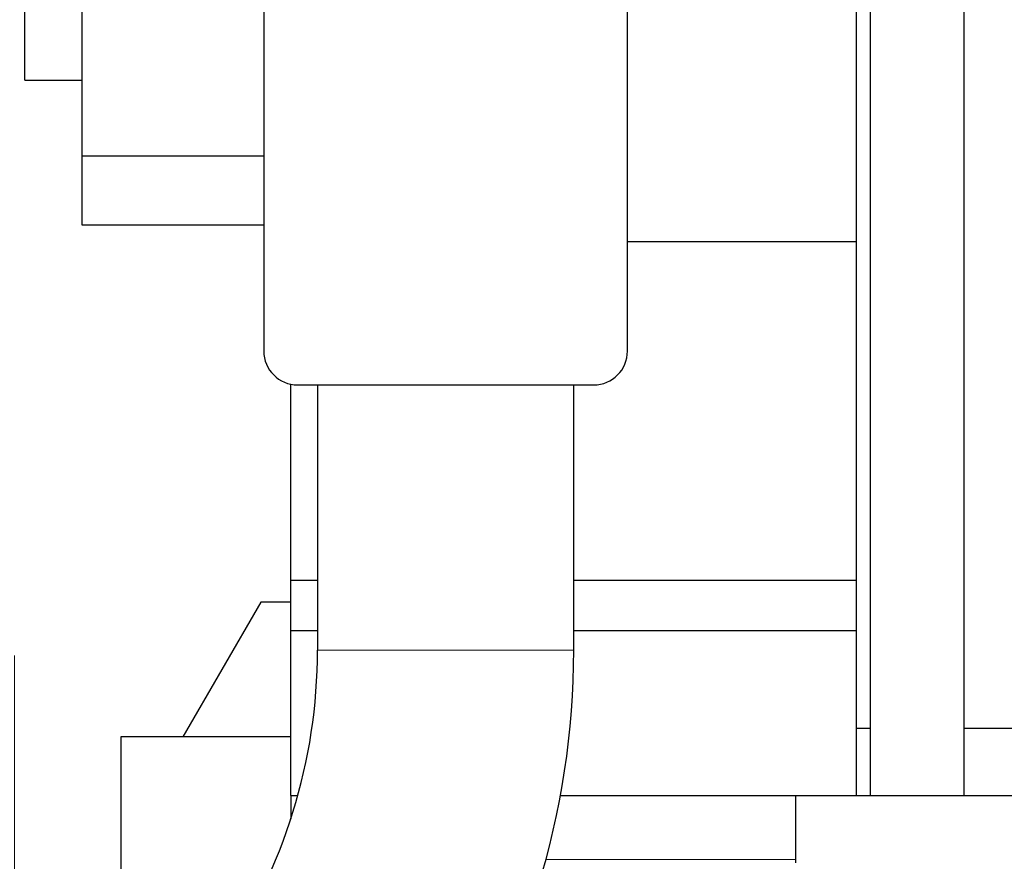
# Model space of a CAD drawing. Header units: inches. Extents: x 0 to 20790, y -12 to 14700.
# Tile 332 of 359: x 13785 to 14078, y 10180 to 10430. Entities that reach past the tile are written whole.
import ezdxf

# ---------------------------------------------------------------- set-up
doc = ezdxf.new("R2010")
doc.units = ezdxf.units.IN
doc.layers.add('1', color=7, linetype='Continuous', true_color=0xffffff)
doc.layers.add('254', color=7, linetype='Continuous', true_color=0xffffff)
doc.styles.add('latin_extended', font='simplex.shx')
doc.dimstyles.get("Standard").update_dxf_attribs({"dimtxt": 0.18, "dimasz": 0.18, "dimexe": 0.18, "dimexo": 0.0625, "dimgap": 0.09, "dimtad": 0, "dimtih": 1, "dimtoh": 1, "dimdec": 4, "dimzin": 0, "dimdsep": 46, "dimtxsty": 'Standard', "dimcen": 0.09, "dimadec": 0, "dimazin": 0, "dimtfac": 1, "dimtdec": 4, "dimtofl": 0, "dimtmove": 0, "dimatfit": 3, "dimfxl": 1, "dimtolj": 1, "dimtzin": 0, "dimarcsym": 0})

# ---------------------------------------------------------------- blocks, each defined once
blk = doc.blocks.new('_U9')
at = {"layer": '254', "color": 3, "linetype": 'Continuous', "lineweight": 13, "transparency": 16777216}
for p, q in [((13783.74, 10241.58), (13783.74, 8251.96)), ((13623.74, 9754.96), (13623.74, 8251.96)), ((13623.74, 8286.96), (12556.24, 8286.96)), ((13501.24, 8286.96), (13378.74, 8286.96)), ((13783.74, 8286.96), (13623.74, 8286.96)), ((13906.24, 8286.96), (14028.74, 8286.96))]:
    blk.add_line(p, q, dxfattribs=at)
at = {"layer": '254', "color": 3, "transparency": 16777216}
for points in [[(13501.24, 8266.54), (13501.24, 8307.37), (13623.74, 8286.96)], [(13906.24, 8307.37), (13906.24, 8266.54), (13783.74, 8286.96)]]:
    blk.add_solid(points, dxfattribs=at)
at = {"layer": 'Defpoints', "color": 0, "transparency": 16777216}
for p in [(13783.74, 10276.58), (13623.74, 9789.96), (13623.74, 8286.96)]:
    blk.add_point(p, dxfattribs=at)
at = {"layer": '254', "color": 2, "lineweight": 13, "transparency": 16777216, "insert": (12617.49, 8674.87), "char_height": 122.5, "attachment_point": 1, "style": 'latin_extended'}
blk.add_mtext('\\A1;\\C2;Flywheel\\P\\C2;90-240', dxfattribs=at)

msp = doc.modelspace()

# ---------------------------------------------------------------- linework, layer by layer
at = {"layer": '1', "color": 2, "linetype": 'Continuous', "lineweight": 25}
for p, q in [((13803.74, 10729.958), (13803.74, 10389.958)), ((13786.74, 10412.458), (13786.74, 10707.458)), ((14033.74, 10263.967), (14033.74, 10701.457)), ((14037.787, 10701.455), (14037.787, 10199.958)), ((14065.787, 10199.958), (14065.787, 10701.455)), ((13857.74, 10503.958), (13857.74, 10331.958)), ((13965.74, 10331.958), (13965.74, 10503.958)), ((13786.74, 10412.458), (13803.74, 10412.458)), ((13803.74, 10389.958), (13857.741, 10389.958)), ((13803.74, 10389.958), (13803.74, 10369.458)), ((13803.74, 10369.458), (13857.745, 10369.458)), ((13965.739, 10364.516), (14033.74, 10364.516)), ((14033.74, 10263.957), (14033.74, 10364.516)), ((13865.74, 10263.957), (13865.74, 10322.159)), ((13867.74, 10321.958), (13955.74, 10321.958)), ((13873.693, 10321.962), (13873.693, 10243.123)), ((13949.787, 10243.123), (13949.787, 10321.962)), ((13865.74, 10263.957), (13873.694, 10263.957)), ((13865.74, 10248.958), (13865.74, 10263.957)), ((13949.785, 10263.957), (14033.74, 10263.957)), ((14033.74, 10248.958), (14033.74, 10263.957)), ((13856.834, 10257.458), (13833.74, 10217.458)), ((13865.738, 10257.458), (13856.834, 10257.458)), ((13865.74, 10199.958), (13865.74, 10248.958)), ((13865.74, 10248.958), (13873.694, 10248.958)), ((13949.785, 10248.958), (14033.74, 10248.958)), ((14033.74, 10199.958), (14033.74, 10248.958)), ((13865.739, 10217.458), (13815.24, 10217.458)), ((13815.24, 10217.458), (13815.24, 10107.837)), ((14033.74, 10219.988), (14037.836, 10219.988)), ((14065.865, 10219.988), (14316.279, 10219.988)), ((13865.74, 10199.958), (13867.835, 10199.958)), ((13865.74, 10199.958), (13865.74, 10192.995)), ((13945.84, 10199.958), (14015.74, 10199.958)), ((14015.74, 10199.958), (14087.74, 10199.958)), ((14015.74, 10179.958), (14015.74, 10199.958))]:
    msp.add_line(p, q, dxfattribs=at)
at = {"layer": '1', "color": 110, "linetype": 'Continuous', "lineweight": 13}
for p, q in [((13873.693, 10243.123), (13949.787, 10243.123)), ((13941.525, 10180.958), (14015.74, 10180.958))]:
    msp.add_line(p, q, dxfattribs=at)
at = {"layer": '1', "color": 2, "linetype": 'Continuous', "lineweight": 25}
for centre, radius, start, end in [((13867.74, 10331.958), 10, 180, 270), ((13955.74, 10331.958), 10, 270, 0), ((13711.74, 10243.123), 161.953, 325.46676, 0), ((13711.74, 10243.123), 238.047, 325.46676, 0)]:
    msp.add_arc(centre, radius, start, end, dxfattribs=at)

# ---------------------------------------------------------------- dimensions: what is measured, and where the dimension line sits
at = {"layer": '254', "color": 2, "linetype": 'Continuous', "lineweight": 13}
dim = msp.add_linear_dim(base=(13623.74, 8286.958), p1=(13783.74, 10276.58), p2=(13623.74, 9789.958), text='\\C2;Flywheel\\P\\C2;90-240', dimstyle='Standard', override={"dimscale": 35, "dimtxt": 3.5, "dimasz": 3.5, "dimexe": 1, "dimexo": 1, "dimgap": 1.75, "dimtad": 1, "dimtih": 1, "dimtoh": 0, "dimdec": 2, "dimlfac": 0.028571, "dimzin": 8, "dimdsep": 46, "dimlunit": 2, "dimpost": '', "dimtxsty": 'latin_extended', "dimsah": 1, "dimse1": 0, "dimse2": 0, "dimsd1": 0, "dimsd2": 0, "dimclrd": 3, "dimclre": 3, "dimclrt": 2, "dimtol": 0, "dimtm": -0.1, "dimtfac": 0.714286, "dimtdec": 3, "dimtofl": 1, "dimtmove": 0, "dimtzin": 8, "dimlwd": 13, "dimlwe": 13}, dxfattribs=at)
dim.commit()
dim.dimension.update_dxf_attribs({"geometry": '_U9', "text_midpoint": (12967.49, 8286.958), "dimtype": 160})

doc.saveas('drawing.dxf')
